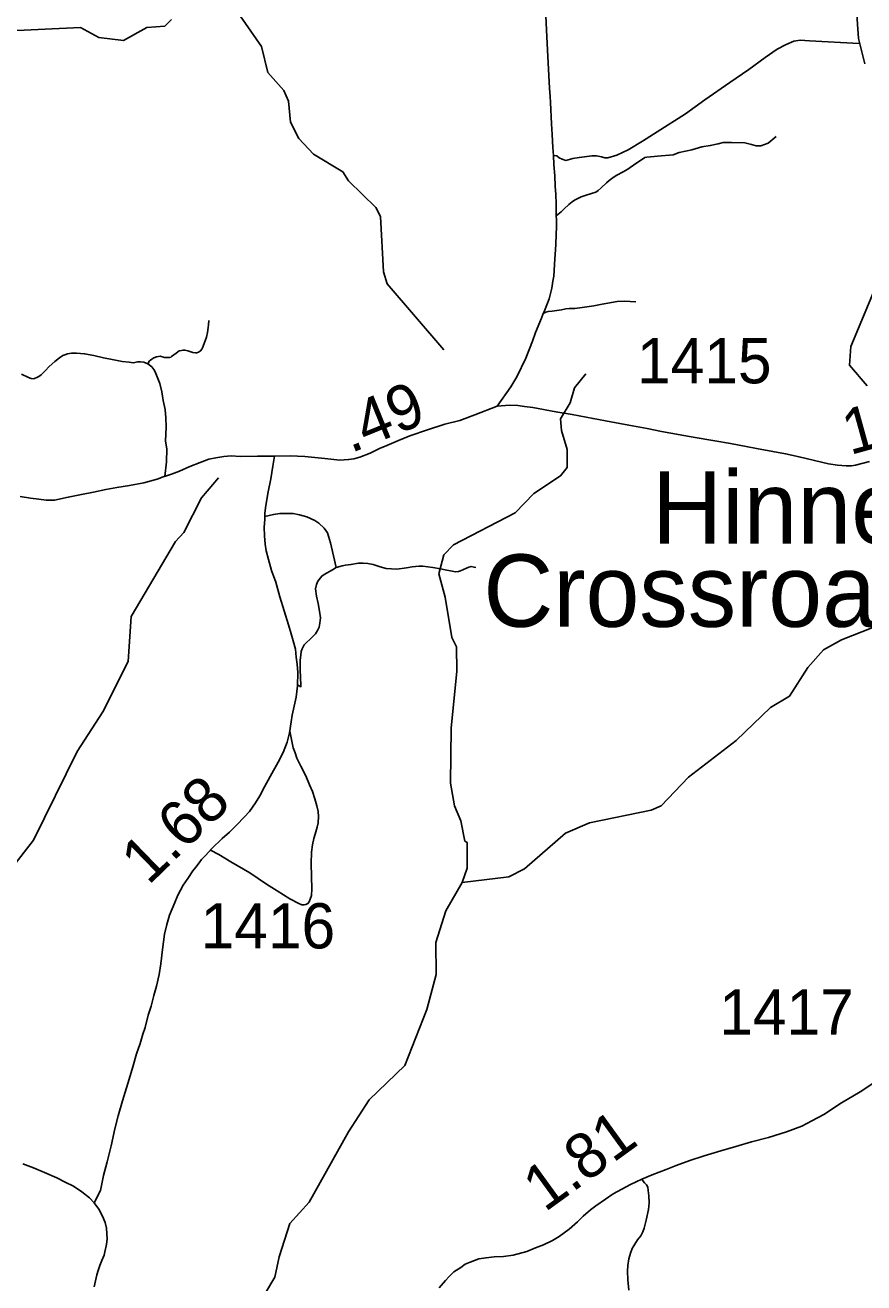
# Model space of a CAD drawing. Extents: x 2290615 to 2522933, y 819489 to 1012715.
# Drawn here: x 2341940 to 2351212, y 958270 to 972176 of the extents above; entities that cross this region are included whole.
import ezdxf

# ---------------------------------------------------------------- set-up
doc = ezdxf.new("R2010")
doc.units = 0
for name, color, linetype in [('Exist Civil Demographics City Label', 7, 'Continuous'), ('Exist Hydrographic Creek Single Shore', 7, 'Continuous'), ('Exist Hydrographic Misc Water Feature', 7, 'Continuous'), ('Exist Road Non-System Type 51', 7, 'Continuous'), ('Exist Road Secondary Mileage Hundredths English Label', 7, 'Continuous'), ('Exist Road Secondary Type 51 Attributed', 7, 'Continuous'), ('Exist Road Secondary Type 51 Number Label', 7, 'Continuous')]:
    doc.layers.add(name, color=color, linetype=linetype)

msp = doc.modelspace()

# ---------------------------------------------------------------- linework, layer by layer
at = {"layer": 'Exist Hydrographic Creek Single Shore'}
for points in [[(2346568, 968585), (2345943, 969317), (2345900, 969450), (2345867, 970059), (2345816, 970159), (2345513, 970455), (2345453, 970554), (2345126, 970751), (2344965, 970922), (2344872, 971105), (2344852, 971337), (2344801, 971453), (2344623, 971653), (2344553, 971942), (2344257, 972363), (2344171, 972537), (2343874, 972909), (2343841, 972993)], [(2343558, 972239), (2343484, 972164), (2343284, 972152), (2343028, 972007), (2342753, 972038), (2342551, 972152), (2341693, 972110), (2341361, 972037), (2341219, 972044), (2341069, 972094), (2340750, 972248)], [(2346772, 962697), (2346828, 962854), (2346825, 963139), (2346800, 963155), (2346755, 963379), (2346687, 963544), (2346642, 963795), (2346651, 964403), (2346711, 965035), (2346707, 965304), (2346656, 965404), (2346584, 965851), (2346514, 966111), (2346570, 966320), (2346677, 966429), (2347356, 966785), (2347562, 966997), (2347859, 967193), (2347933, 967285), (2347931, 967485), (2347870, 967693), (2347860, 967824), (2347966, 968002), (2348014, 968168), (2348137, 968321)], [(2344441, 957494), (2344430, 957507), (2344392, 957554), (2344399, 957696), (2344495, 957988), (2344700, 958332), (2344747, 958557), (2344867, 958926), (2345081, 959161), (2345514, 959941), (2345743, 960292), (2346138, 960672), (2346380, 961293), (2346484, 961678), (2346480, 962035), (2346592, 962385), (2346772, 962697)]]:
    msp.add_lwpolyline(points, dxfattribs=at)
at = {"layer": 'Exist Hydrographic Misc Water Feature'}
for points in [[(2351221, 971747), (2351151, 972030), (2351130, 972347), (2350960, 972678), (2350855, 973025), (2350830, 973044), (2350829, 973126), (2350761, 973268), (2350759, 973458), (2350880, 973784), (2350843, 974075), (2350571, 974514), (2350491, 974921), (2350476, 975481), (2350431, 975795), (2350470, 975970), (2350609, 976206), (2350650, 976299), (2350684, 976790), (2350870, 977260), (2350989, 977836), (2351159, 978270), (2351349, 978449)], [(2351247, 968190), (2351052, 968415), (2351067, 968622), (2351391, 969400)], [(2339935, 961766), (2340388, 962195), (2340867, 962543), (2341223, 962679), (2341680, 962787), (2341788, 962853), (2342034, 963166), (2342514, 964144), (2342800, 964582), (2343077, 965142), (2343113, 965636), (2343602, 966467), (2343693, 966566), (2343888, 966951), (2344077, 967172)], [(2346772, 962697), (2347288, 962761), (2347462, 962847), (2347915, 963243), (2348180, 963356), (2348862, 963496), (2348970, 963546), (2349274, 963861), (2349802, 964266), (2350181, 964630), (2350388, 964757), (2350592, 965074), (2350765, 965268), (2350964, 965381), (2351312, 965517), (2351720, 966239), (2351835, 966323), (2352068, 966401), (2352259, 966396), (2352769, 966266)]]:
    msp.add_lwpolyline(points, dxfattribs=at)
at = {"layer": 'Exist Road Non-System Type 51'}
for points in [[(2347780, 970735), (2347819, 970731), (2347842, 970710), (2347878, 970693), (2347916, 970681), (2347995, 970702), (2348063, 970713), (2348124, 970722), (2348206, 970731), (2348256, 970731), (2348312, 970719), (2348347, 970710), (2348380, 970708), (2348482, 970740), (2348606, 970799), (2348766, 970892), (2348928, 970998), (2349239, 971194), (2349453, 971350), (2349732, 971544), (2349942, 971687), (2350121, 971819), (2350253, 971910), (2350352, 971963), (2350438, 972001), (2350508, 972010), (2350611, 972004), (2351160, 971975)], [(2347812, 970068), (2347866, 970114), (2347899, 970144), (2347951, 970195), (2347988, 970224), (2348014, 970243), (2348042, 970257), (2348086, 970277), (2348143, 970296), (2348200, 970314), (2348249, 970330), (2348275, 970348), (2348307, 970376), (2348368, 970433), (2348398, 970459), (2348441, 970490), (2348482, 970517), (2348550, 970553), (2348604, 970584), (2348692, 970647), (2348755, 970687), (2348790, 970712), (2348812, 970716), (2348852, 970719), (2348970, 970732), (2349064, 970738), (2349105, 970741), (2349169, 970770), (2349310, 970798), (2349419, 970832), (2349513, 970845), (2349602, 970865), (2349656, 970877), (2349749, 970879), (2349896, 970874), (2349968, 970858), (2350022, 970841), (2350074, 970843), (2350155, 970871), (2350219, 970926), (2350244, 970945)], [(2347667, 968989), (2347695, 969001), (2347721, 969009), (2347767, 969013), (2347868, 969028), (2347919, 969039), (2347953, 969044), (2348016, 969045), (2348098, 969053), (2348228, 969073), (2348320, 969091), (2348380, 969101), (2348484, 969120), (2348567, 969125), (2348691, 969117)], [(2343971, 968909), (2343965, 968863), (2343964, 968833), (2343956, 968779), (2343943, 968725), (2343920, 968657), (2343902, 968609), (2343892, 968592), (2343879, 968574), (2343869, 968568), (2343855, 968560), (2343837, 968554), (2343823, 968554), (2343793, 968557), (2343739, 968575), (2343706, 968584), (2343684, 968584), (2343667, 968580), (2343643, 968575), (2343609, 968549), (2343585, 968531), (2343559, 968512), (2343550, 968506), (2343536, 968500), (2343514, 968500), (2343481, 968503), (2343431, 968515), (2343413, 968513), (2343392, 968510), (2343362, 968498), (2343340, 968482), (2343326, 968472), (2343316, 968464), (2343296, 968433)], [(2343971, 968909), (2343965, 968863), (2343964, 968833), (2343956, 968779), (2343943, 968725), (2343920, 968657), (2343902, 968609), (2343892, 968592), (2343879, 968574), (2343869, 968568), (2343855, 968560), (2343837, 968554), (2343823, 968554), (2343793, 968557), (2343739, 968575), (2343706, 968584), (2343684, 968584), (2343667, 968580), (2343643, 968575), (2343609, 968549), (2343585, 968531), (2343559, 968512), (2343550, 968506), (2343536, 968500), (2343514, 968500), (2343481, 968503), (2343431, 968515), (2343413, 968513), (2343392, 968510), (2343362, 968498), (2343340, 968482), (2343326, 968472), (2343316, 968464), (2343296, 968433)], [(2343296, 968433), (2343252, 968449), (2343216, 968454), (2343184, 968454), (2343134, 968443), (2343090, 968449), (2343014, 968458), (2342902, 968480), (2342806, 968499), (2342699, 968524), (2342597, 968543), (2342509, 968550), (2342453, 968549), (2342407, 968541), (2342380, 968530), (2342358, 968522), (2342318, 968497), (2342268, 968459), (2342207, 968402), (2342164, 968356), (2342118, 968311), (2342092, 968291), (2342075, 968283), (2342045, 968270), (2342027, 968266), (2342007, 968270), (2341977, 968279), (2341898, 968316)], [(2343296, 968433), (2343252, 968449), (2343216, 968454), (2343184, 968454), (2343134, 968443), (2343090, 968449), (2343014, 968458), (2342902, 968480), (2342806, 968499), (2342699, 968524), (2342597, 968543), (2342509, 968550), (2342453, 968549), (2342407, 968541), (2342380, 968530), (2342358, 968522), (2342318, 968497), (2342268, 968459), (2342207, 968402), (2342164, 968356), (2342118, 968311), (2342092, 968291), (2342075, 968283), (2342045, 968270), (2342027, 968266), (2342007, 968270), (2341977, 968279), (2341898, 968316)], [(2343296, 968433), (2343339, 968398), (2343361, 968370), (2343377, 968342), (2343427, 968213), (2343450, 968121), (2343467, 968025), (2343486, 967926), (2343494, 967834), (2343499, 967732), (2343493, 967576), (2343508, 967492), (2343501, 967347), (2343484, 967187)], [(2343296, 968433), (2343339, 968398), (2343361, 968370), (2343377, 968342), (2343427, 968213), (2343450, 968121), (2343467, 968025), (2343486, 967926), (2343494, 967834), (2343499, 967732), (2343493, 967576), (2343508, 967492), (2343501, 967347), (2343484, 967187)], [(2345379, 966181), (2345350, 966308), (2345316, 966454), (2345283, 966564), (2345244, 966615), (2345187, 966668), (2345141, 966700), (2345054, 966741), (2344972, 966762), (2344904, 966775), (2344838, 966776), (2344756, 966775), (2344684, 966764), (2344591, 966744)], [(2346923, 966181), (2346903, 966183), (2346869, 966189), (2346843, 966182), (2346819, 966174), (2346787, 966156), (2346751, 966143), (2346729, 966137), (2346697, 966133), (2346661, 966140), (2346585, 966155), (2346531, 966166), (2346447, 966180), (2346337, 966194), (2346291, 966194), (2346219, 966187), (2346155, 966176), (2346049, 966163), (2345991, 966164), (2345931, 966169), (2345865, 966187), (2345789, 966212), (2345727, 966223), (2345677, 966228), (2345625, 966226), (2345541, 966211), (2345481, 966204), (2345445, 966197), (2345417, 966191), (2345379, 966181)], [(2346923, 966181), (2346903, 966183), (2346869, 966189), (2346843, 966182), (2346819, 966174), (2346787, 966156), (2346751, 966143), (2346729, 966137), (2346697, 966133), (2346661, 966140), (2346585, 966155), (2346531, 966166), (2346447, 966180), (2346337, 966194), (2346291, 966194), (2346219, 966187), (2346155, 966176), (2346049, 966163), (2345991, 966164), (2345931, 966169), (2345865, 966187), (2345789, 966212), (2345727, 966223), (2345677, 966228), (2345625, 966226), (2345541, 966211), (2345481, 966204), (2345445, 966197), (2345417, 966191), (2345379, 966181)], [(2345379, 966181), (2345337, 966152), (2345246, 966101), (2345218, 966085), (2345175, 966028), (2345159, 965992), (2345150, 965942), (2345161, 965864), (2345180, 965780), (2345195, 965695), (2345204, 965623), (2345199, 965563), (2345189, 965519), (2345171, 965484), (2345148, 965446), (2345120, 965416), (2345093, 965391), (2345047, 965347), (2345025, 965323), (2345004, 965282), (2344992, 965250), (2344987, 965210), (2344982, 965154), (2344981, 965072), (2344981, 965028), (2344985, 964982), (2344989, 964861), (2344952, 964881)], [(2344867, 964370), (2344903, 964185), (2344924, 964130), (2344943, 964072), (2344986, 963984), (2345043, 963877), (2345084, 963778), (2345117, 963702), (2345142, 963622), (2345165, 963543), (2345180, 963481), (2345184, 963427), (2345181, 963357), (2345168, 963307), (2345147, 963230), (2345133, 963184), (2345118, 963114), (2345105, 963032), (2345101, 962906), (2345104, 962762), (2345108, 962626), (2345105, 962552), (2345091, 962512), (2345080, 962484), (2345066, 962464), (2345042, 962455), (2345022, 962449), (2344998, 962449), (2344964, 962464), (2344865, 962515), (2344726, 962604), (2344609, 962678), (2344424, 962802), (2344215, 962925), (2344080, 963007), (2343989, 963056)], [(2348760, 959409), (2348786, 959377), (2348809, 959355), (2348823, 959327), (2348829, 959292), (2348834, 959232), (2348837, 959156), (2348830, 959082), (2348805, 958965), (2348784, 958873), (2348769, 958833), (2348747, 958791), (2348708, 958744), (2348679, 958698), (2348651, 958650), (2348632, 958599), (2348614, 958537), (2348601, 958463), (2348598, 958401), (2348603, 958303), (2348613, 958191)]]:
    msp.add_lwpolyline(points, dxfattribs=at)
at = {"layer": 'Exist Road Secondary Type 51 Attributed'}
for points in [[(2347696, 972281), (2347708, 972048), (2347720, 971828), (2347738, 971481), (2347745, 971386), (2347746, 971321), (2347758, 971087), (2347767, 970968), (2347774, 970823), (2347780, 970735), (2347786, 970635), (2347796, 970512), (2347801, 970396), (2347805, 970304), (2347809, 970200), (2347812, 970068), (2347814, 970024), (2347813, 969944), (2347810, 969864), (2347807, 969750), (2347792, 969532), (2347789, 969463), (2347785, 969400), (2347773, 969344), (2347764, 969267), (2347732, 969152), (2347681, 969017), (2347667, 968989), (2347647, 968936), (2347583, 968777), (2347550, 968683), (2347474, 968495), (2347374, 968288), (2347308, 968179), (2347157, 967963)], [(2347157, 967963), (2346912, 967867), (2346745, 967804), (2346578, 967763), (2346389, 967703), (2346191, 967634), (2346067, 967584), (2345938, 967530), (2345859, 967495), (2345755, 967445), (2345638, 967401), (2345572, 967382), (2345515, 967372), (2345419, 967367), (2345254, 967385), (2345030, 967407), (2344869, 967413), (2344695, 967410)], [(2351274, 967353), (2351120, 967310), (2351077, 967304), (2351017, 967303), (2350919, 967310), (2350822, 967325), (2350495, 967402), (2350347, 967438), (2350205, 967464), (2350026, 967494), (2349910, 967517), (2349738, 967549), (2349565, 967579), (2349325, 967620), (2348974, 967684), (2348818, 967716), (2348612, 967755), (2348415, 967791), (2348219, 967827), (2347986, 967870), (2347808, 967902), (2347553, 967947), (2347459, 967961), (2347387, 967971), (2347293, 967975), (2347157, 967963)], [(2344695, 967410), (2344510, 967410), (2344317, 967406), (2344217, 967413), (2344135, 967406), (2344049, 967394), (2343969, 967376), (2343873, 967342), (2343762, 967297), (2343645, 967246), (2343557, 967213), (2343504, 967193), (2343467, 967183), (2343400, 967158), (2343252, 967114), (2343095, 967088), (2342953, 967063), (2342833, 967041), (2342694, 967013), (2342562, 966988), (2342417, 966956), (2342266, 966924), (2342171, 966924), (2342091, 966935), (2341998, 966947), (2341884, 966965)], [(2342704, 959153), (2342772, 959290), (2342806, 959458), (2342847, 959608), (2342892, 959784), (2342933, 959974), (2342967, 960116), (2343015, 960281), (2343090, 960524), (2343131, 960659), (2343172, 960801), (2343210, 960917), (2343240, 961021), (2343266, 961093), (2343299, 961231), (2343333, 961328), (2343363, 961448), (2343393, 961549), (2343423, 961680), (2343441, 961796), (2343460, 961956), (2343479, 962125), (2343505, 962233), (2343535, 962334), (2343565, 962405), (2343595, 962476), (2343627, 962558), (2343688, 962667), (2343737, 962742), (2343793, 962824), (2343826, 962865), (2343864, 962914), (2343890, 962951), (2343935, 962996), (2344002, 963071), (2344118, 963183), (2344200, 963254), (2344279, 963333), (2344361, 963419), (2344421, 963482), (2344488, 963579), (2344533, 963654), (2344585, 963755), (2344649, 963867), (2344738, 964028), (2344794, 964133), (2344835, 964249), (2344862, 964350), (2344882, 964473), (2344892, 964548), (2344914, 964645), (2344936, 964746), (2344951, 964873), (2344955, 965019), (2344948, 965109), (2344936, 965187), (2344929, 965277), (2344903, 965367), (2344880, 965446), (2344850, 965546), (2344803, 965701), (2344756, 965855), (2344712, 966016), (2344664, 966145), (2344630, 966268), (2344604, 966363), (2344595, 966436), (2344586, 966530), (2344582, 966625), (2344589, 966710), (2344589, 966779), (2344601, 966865), (2344626, 967016), (2344655, 967161), (2344677, 967300), (2344695, 967410)], [(2351354, 960503), (2351171, 960382), (2350965, 960260), (2350768, 960132), (2350638, 960060), (2350525, 960004), (2350357, 959940), (2350158, 959878), (2349969, 959829), (2349798, 959777), (2349632, 959729), (2349447, 959673), (2349287, 959623), (2349138, 959567), (2349027, 959522), (2348873, 959464), (2348758, 959415), (2348632, 959356), (2348440, 959255), (2348356, 959194), (2348249, 959120), (2348190, 959076), (2348109, 959006), (2348046, 958943), (2347954, 958862), (2347843, 958784), (2347770, 958737), (2347670, 958692), (2347581, 958659), (2347486, 958618), (2347334, 958578), (2347227, 958563), (2347124, 958556), (2347036, 958548), (2346955, 958534), (2346859, 958500), (2346804, 958477), (2346756, 958441), (2346678, 958393), (2346626, 958342), (2346586, 958297), (2346516, 958216)], [(2341913, 959586), (2342034, 959540), (2342154, 959489), (2342291, 959431), (2342384, 959384), (2342473, 959339), (2342567, 959275), (2342651, 959211), (2342704, 959153)], [(2342704, 959153), (2342754, 959085), (2342796, 959006), (2342825, 958937), (2342838, 958873), (2342843, 958811), (2342845, 958755), (2342841, 958695), (2342821, 958613), (2342814, 958578), (2342788, 958519), (2342766, 958463), (2342747, 958408), (2342733, 958360), (2342718, 958294), (2342703, 958227)]]:
    msp.add_lwpolyline(points, dxfattribs=at)

# ---------------------------------------------------------------- texts
at = {"layer": 'Exist Civil Demographics City Label'}
for s, p in [('Hinnes', (2348872, 966443)), ('Crossroads', (2347006, 965524))]:
    msp.add_text(s, height=800, rotation=360, dxfattribs=at).set_placement(p)
at = {"layer": 'Exist Road Secondary Mileage Hundredths English Label'}
for s, rotation, p in [('.49', 22.1145, (2345539, 967441)), ('1.21', 15.4819, (2351058, 967421)), ('1.68', 44.0773, (2343301, 962657)), ('1.81', 35.9087, (2347684, 959045))]:
    msp.add_text(s, height=500, rotation=rotation, dxfattribs=at).set_placement(p)
at = {"layer": 'Exist Road Secondary Type 51 Number Label'}
for s, p in [('1415', (2348704, 968216)), ('1416', (2343880, 961968)), ('1417', (2349613, 961015))]:
    msp.add_text(s, height=500, rotation=360, dxfattribs=at).set_placement(p)

doc.saveas('drawing.dxf')
